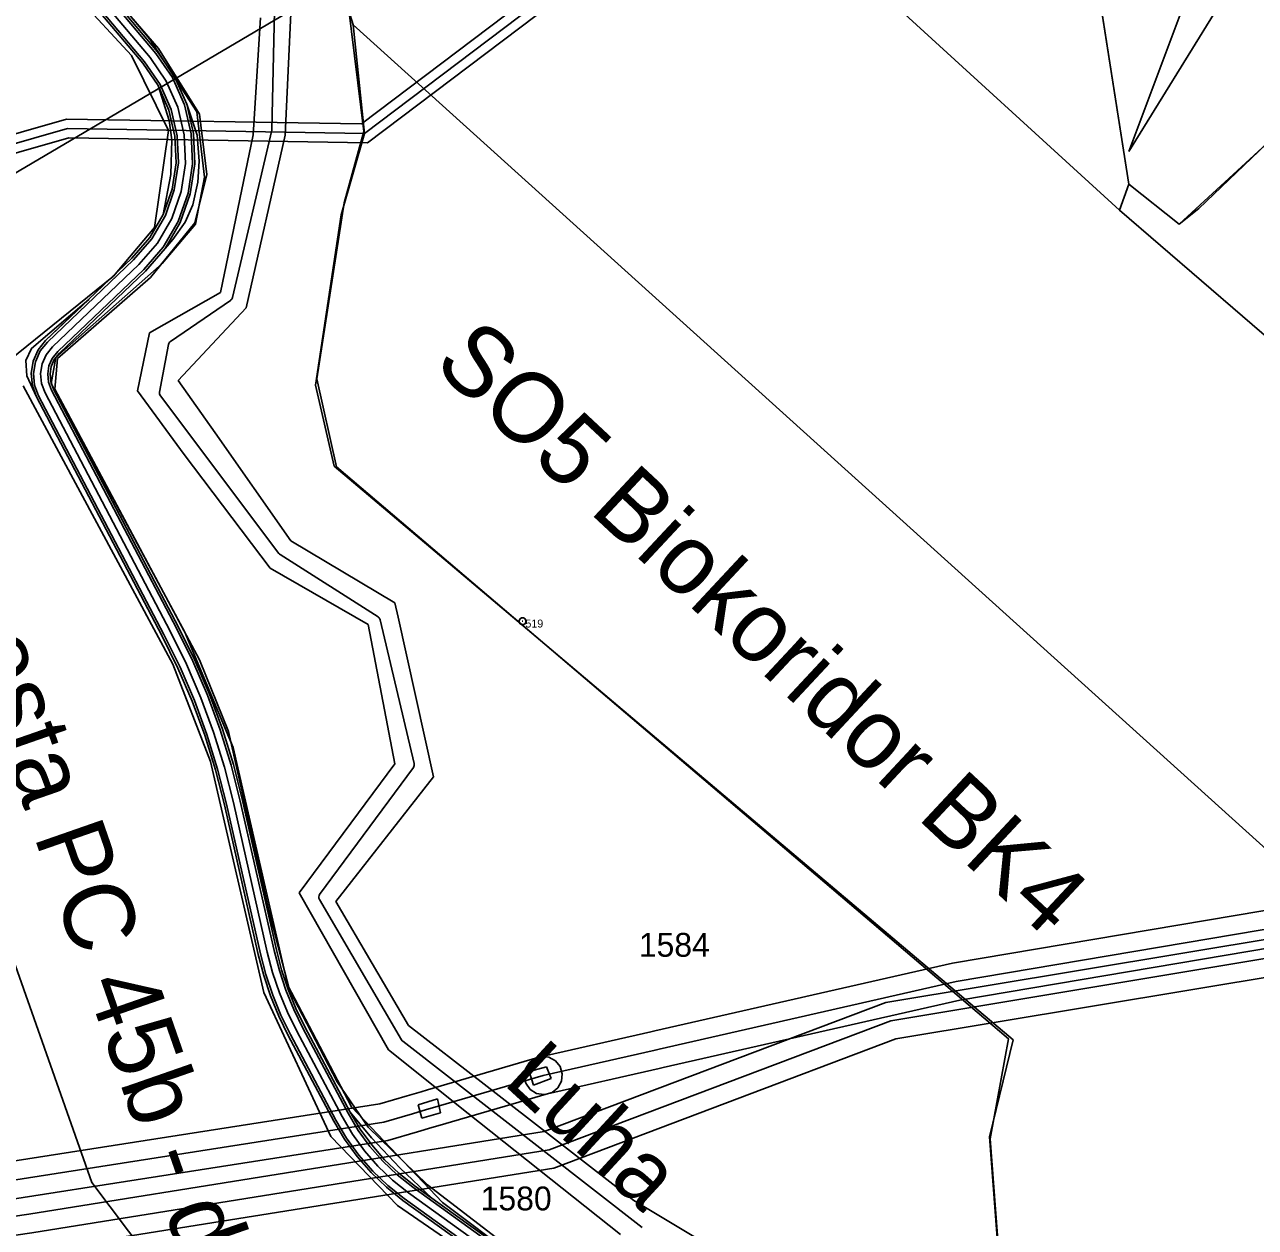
# Model space of a CAD drawing. Extents: x -510185 to -506993, y -1126306 to -1123642.
# Drawn here: x -508784.2 to -508521.1, y -1125612.6 to -1125355.5 of the extents above; entities that cross this region are included whole.
import ezdxf

# ---------------------------------------------------------------- set-up
doc = ezdxf.new("R2010")
doc.units = 0
for name, color, linetype in [('parcelni hranice', 7, 'Continuous'), ('popis cesty', 7, 'Continuous'), ('u_cesta45', 7, 'Continuous'), ('u_dalnice', 7, 'Continuous'), ('u_osa45', 7, 'Continuous'), ('u_plyn ochranné pásmo', 7, 'Continuous'), ('u_plyn VTL', 7, 'Continuous'), ('u_tok Luha', 7, 'Continuous'), ('u_VaK', 7, 'Continuous'), ('u_Vak_přivad', 7, 'Continuous'), ('u_vysadba_oseti', 7, 'Continuous'), ('x_rozsireni cesty', 7, 'Continuous'), ('zelené prvky_popis', 7, 'Continuous'), ('ˇ2', 7, 'Continuous'), ('ˇ4', 7, 'Continuous'), ('ˇ8', 7, 'Continuous')]:
    doc.layers.add(name, color=color, linetype=linetype)

msp = doc.modelspace()

# ---------------------------------------------------------------- linework, layer by layer
at = {"layer": 'parcelni hranice'}
for p, q in [((-508550.13, -1125395.2), (-508639.4, -1125313.68)), ((-508548.18, -1125389.59), (-508558.8, -1125321.9)), ((-508755.55, -1125360.59), (-508773.23, -1125340.19)), ((-508713.97, -1125355.55), (-508718.38, -1125340.99)), ((-508774.41, -1125347.96), (-508761.32, -1125362.12)), ((-508535.19, -1125347.9), (-508548.13, -1125382.67)), ((-508728.48, -1125379.13), (-508727.21, -1125351.59)), ((-508548.13, -1125382.67), (-508529.15, -1125351.84)), ((-508735.36, -1125379.07), (-508733.75, -1125354.06)), ((-508711.52, -1125378.77), (-508713.97, -1125355.55)), ((-508580.2, -1125476.35), (-508713.97, -1125355.55)), ((-508761.32, -1125362.12), (-508753.45, -1125378.14)), ((-508746.78, -1125374.68), (-508755.55, -1125360.59)), ((-508745.24, -1125387.58), (-508746.78, -1125374.68)), ((-508753.45, -1125378.14), (-508756.43, -1125398.91)), ((-508716.54, -1125396.19), (-508711.52, -1125378.77)), ((-508742.34, -1125412.77), (-508735.36, -1125379.07)), ((-508736.83, -1125416.08), (-508728.48, -1125379.13)), ((-508533.21, -1125394.8), (-508518.76, -1125381)), ((-508747.82, -1125397.89), (-508745.24, -1125387.58)), ((-508550.13, -1125395.2), (-508548.18, -1125389.59)), ((-508537.44, -1125398.17), (-508548.18, -1125389.59)), ((-508716.54, -1125396.19), (-508722, -1125432.61)), ((-508550.13, -1125395.2), (-508406.42, -1125519.2)), ((-508533.21, -1125394.8), (-508537.44, -1125398.17)), ((-508756.43, -1125398.91), (-508765.15, -1125409.25)), ((-508757.27, -1125409.58), (-508747.82, -1125397.89)), ((-508765.15, -1125409.25), (-508787.42, -1125427.21)), ((-508777.18, -1125426.89), (-508757.27, -1125409.58)), ((-508742.34, -1125412.77), (-508757.47, -1125421.4)), ((-508751.34, -1125431.57), (-508736.83, -1125416.08)), ((-508760.03, -1125433.79), (-508757.47, -1125421.4)), ((-508777.7, -1125433.42), (-508777.18, -1125426.89)), ((-508784.47, -1125432.72), (-508752.53, -1125492.2)), ((-508746.78, -1125491.27), (-508777.7, -1125433.42)), ((-508750.05, -1125447.42), (-508760.03, -1125433.79)), ((-508743.43, -1125442.74), (-508751.34, -1125431.57)), ((-508722, -1125432.61), (-508718.02, -1125449.89)), ((-508727.31, -1125465.88), (-508743.43, -1125442.74)), ((-508731.67, -1125471.71), (-508750.05, -1125447.42)), ((-508718.02, -1125449.89), (-508572.86, -1125572.49)), ((-508769.78, -1125602.99), (-508822.5, -1125453.9)), ((-508727.31, -1125465.88), (-508705.03, -1125479.09)), ((-508731.67, -1125471.71), (-508710.77, -1125483.72)), ((-508446.44, -1125597.14), (-508580.2, -1125476.35)), ((-508704.35, -1125482.16), (-508705.03, -1125479.09)), ((-508710.77, -1125483.72), (-508705.06, -1125513.52)), ((-508696.79, -1125516.26), (-508704.35, -1125482.16)), ((-508740.6, -1125506.57), (-508746.78, -1125491.27)), ((-508752.53, -1125492.2), (-508744.43, -1125513.05)), ((-508732.01, -1125544.84), (-508740.6, -1125506.57)), ((-508744.43, -1125513.05), (-508733.04, -1125562.39)), ((-508725.49, -1125541.07), (-508705.06, -1125513.52)), ((-508717.67, -1125542.96), (-508696.79, -1125516.26)), ((-508706.39, -1125574.65), (-508725.49, -1125541.07)), ((-508702.11, -1125569.44), (-508717.67, -1125542.96)), ((-508727.54, -1125561.86), (-508732.01, -1125544.84)), ((-508733.04, -1125562.39), (-508718.74, -1125593.14)), ((-508717.4, -1125581.45), (-508727.54, -1125561.86)), ((-508685.96, -1125582), (-508702.11, -1125569.44)), ((-508577.96, -1125593.25), (-508572.86, -1125572.49)), ((-508689.34, -1125588.22), (-508706.39, -1125574.65)), ((-508710.76, -1125591.14), (-508717.4, -1125581.45)), ((-508685.96, -1125582), (-508654, -1125606.86)), ((-508656.79, -1125614.14), (-508689.34, -1125588.22)), ((-508698.05, -1125603.52), (-508710.76, -1125591.14)), ((-508718.74, -1125593.14), (-508704.46, -1125607.9)), ((-508573.48, -1125650.78), (-508577.96, -1125593.25)), ((-508769.78, -1125602.99), (-508693.62, -1125704.05)), ((-508660.76, -1125632.06), (-508698.05, -1125603.52)), ((-508654, -1125606.86), (-508611.54, -1125632.17)), ((-508704.46, -1125607.9), (-508677.88, -1125626.19))]:
    msp.add_line(p, q, dxfattribs=at)
at = {"layer": 'u_cesta45'}
for points in [[(-508667.68, -1125628.16), (-508701.21, -1125604.02), (-508704.55, -1125601.38), (-508707.61, -1125598.46), (-508710.38, -1125595.28), (-508712.86, -1125591.86), (-508715.03, -1125588.19), (-508724.7, -1125569.98), (-508726.65, -1125565.99), (-508728.32, -1125561.9), (-508729.72, -1125557.72), (-508730.84, -1125553.42), (-508738.09, -1125521.46), (-508740.03, -1125513.82), (-508742.38, -1125506.26), (-508745.11, -1125498.84), (-508748.23, -1125491.58), (-508751.72, -1125484.5), (-508778.44, -1125433.64), (-508779.08, -1125431.91), (-508779.25, -1125430.17), (-508778.97, -1125428.45), (-508778.26, -1125426.86), (-508777.1, -1125425.42), (-508758.7, -1125407.86), (-508754.57, -1125403.1), (-508751.37, -1125397.58), (-508749.25, -1125391.57), (-508748.31, -1125385.26), (-508748.56, -1125378.89), (-508749.99, -1125372.68), (-508752.57, -1125366.85), (-508756.15, -1125361.66), (-508773.32, -1125341.23)], [(-508667.39, -1125627.75), (-508700.91, -1125603.62), (-508704.22, -1125601), (-508707.24, -1125598.12), (-508709.99, -1125594.97), (-508712.44, -1125591.58), (-508714.59, -1125587.94), (-508724.25, -1125569.75), (-508726.19, -1125565.78), (-508727.85, -1125561.73), (-508729.24, -1125557.57), (-508730.36, -1125553.3), (-508737.6, -1125521.35), (-508739.55, -1125513.68), (-508741.9, -1125506.1), (-508744.65, -1125498.66), (-508747.78, -1125491.37), (-508751.27, -1125484.27), (-508777.99, -1125433.44), (-508778.59, -1125431.8), (-508778.75, -1125430.19), (-508778.49, -1125428.6), (-508777.83, -1125427.12), (-508776.73, -1125425.76), (-508758.33, -1125408.2), (-508754.16, -1125403.39), (-508750.91, -1125397.79), (-508748.77, -1125391.69), (-508747.8, -1125385.29), (-508748.06, -1125378.82), (-508749.52, -1125372.52), (-508752.13, -1125366.6), (-508755.76, -1125361.35), (-508772.92, -1125340.92)], [(-508669.69, -1125631.02), (-508703.32, -1125606.82), (-508706.85, -1125604.02), (-508710.14, -1125600.89), (-508713.13, -1125597.46), (-508715.79, -1125593.77), (-508718.08, -1125589.9), (-508727.82, -1125571.57), (-508729.84, -1125567.42), (-508731.6, -1125563.12), (-508733.08, -1125558.72), (-508734.24, -1125554.25), (-508741.49, -1125522.28), (-508743.4, -1125514.77), (-508745.69, -1125507.39), (-508748.37, -1125500.14), (-508751.41, -1125493.04), (-508754.84, -1125486.09), (-508781.65, -1125435.07), (-508782.52, -1125432.7), (-508782.78, -1125430.06), (-508782.35, -1125427.44), (-508781.26, -1125425.01), (-508779.68, -1125423.05), (-508761.23, -1125405.44), (-508757.43, -1125401.05), (-508754.56, -1125396.11), (-508752.67, -1125390.72), (-508751.82, -1125385.07), (-508752.04, -1125379.36), (-508753.33, -1125373.79), (-508755.64, -1125368.56), (-508758.94, -1125363.78), (-508776.07, -1125343.39)], [(-508669.4, -1125630.61), (-508703.02, -1125606.42), (-508706.52, -1125603.65), (-508709.78, -1125600.54), (-508712.74, -1125597.15), (-508715.37, -1125593.5), (-508717.64, -1125589.66), (-508727.37, -1125571.34), (-508729.39, -1125567.22), (-508731.13, -1125562.95), (-508732.6, -1125558.57), (-508733.76, -1125554.13), (-508741.01, -1125522.16), (-508742.92, -1125514.63), (-508745.22, -1125507.23), (-508747.9, -1125499.96), (-508750.96, -1125492.83), (-508754.39, -1125485.86), (-508781.19, -1125434.87), (-508782.03, -1125432.59), (-508782.28, -1125430.07), (-508781.87, -1125427.58), (-508780.83, -1125425.27), (-508779.31, -1125423.39), (-508760.87, -1125405.79), (-508757.02, -1125401.34), (-508754.1, -1125396.32), (-508752.18, -1125390.84), (-508751.31, -1125385.09), (-508751.54, -1125379.29), (-508752.85, -1125373.63), (-508755.2, -1125368.32), (-508758.54, -1125363.48), (-508775.68, -1125343.08)]]:
    msp.add_lwpolyline(points, dxfattribs=at)
at = {"layer": 'u_dalnice'}
msp.add_lwpolyline([(-508412.62, -1125158.24), (-508435.88, -1125155.1), (-508663.58, -1125314.88), (-508982.9, -1125503.23), (-508994.92, -1125524.41)], dxfattribs=at)
at = {"layer": 'u_osa45'}
msp.add_lwpolyline([(-508668.54, -1125629.38), (-508702.11, -1125605.22), (-508705.53, -1125602.51), (-508708.69, -1125599.5), (-508711.56, -1125596.21), (-508714.12, -1125592.68), (-508716.34, -1125588.92), (-508726.03, -1125570.66), (-508728.02, -1125566.6), (-508729.73, -1125562.43), (-508731.16, -1125558.14), (-508732.3, -1125553.78), (-508739.55, -1125521.81), (-508741.48, -1125514.22), (-508743.8, -1125506.75), (-508746.51, -1125499.4), (-508749.6, -1125492.21), (-508753.06, -1125485.18), (-508779.82, -1125434.25), (-508780.56, -1125432.25), (-508780.76, -1125430.12), (-508780.42, -1125428.02), (-508779.54, -1125426.07), (-508778.2, -1125424.4), (-508759.78, -1125406.82), (-508755.79, -1125402.22), (-508752.73, -1125396.95), (-508750.72, -1125391.2), (-508749.81, -1125385.18), (-508750.05, -1125379.09), (-508751.42, -1125373.15), (-508753.89, -1125367.58), (-508757.35, -1125362.57), (-508774.5, -1125342.15)], dxfattribs=at)
at = {"layer": 'u_plyn ochranné pásmo'}
for points in [[(-508221.39, -1125500.92), (-508385.85, -1125529.01), (-508475.91, -1125545.69), (-508584.27, -1125564), (-508647.67, -1125578.4), (-508648.55, -1125578.6), (-508672.44, -1125584.03), (-508673.22, -1125584.21), (-508674.79, -1125583.94), (-508676.14, -1125583.09), (-508677.05, -1125581.79), (-508677.23, -1125581.02), (-508677.41, -1125580.24), (-508677.14, -1125578.67), (-508676.29, -1125577.32), (-508674.99, -1125576.41), (-508674.22, -1125576.23), (-508650.33, -1125570.8), (-508649.45, -1125570.6), (-508585.83, -1125556.15), (-508477.31, -1125537.81), (-508387.25, -1125521.13), (-508222.73, -1125493.04)], [(-509330.34, -1125696.53), (-509220.82, -1125677.78), (-509156.89, -1125667.01), (-509073.21, -1125652.96), (-508974.38, -1125638.07), (-508875.8, -1125623.26), (-508783.26, -1125609.77), (-508673.12, -1125592.12), (-508600.07, -1125564.55), (-508473.55, -1125543.49), (-508358.16, -1125526.61), (-508216.68, -1125504.38)], [(-508215.72, -1125512.32), (-508356.96, -1125534.53), (-508472.31, -1125551.39), (-508597.98, -1125572.31), (-508671.06, -1125599.9), (-508782.04, -1125617.67), (-508874.62, -1125631.18), (-508973.18, -1125645.99), (-509071.95, -1125660.86), (-509155.57, -1125674.9), (-509219.48, -1125685.66), (-509328.98, -1125704.41)], [(-508797.21, -1125600.1), (-508708.27, -1125586.19), (-508702.42, -1125584.47), (-508699.4, -1125583.59), (-508698.1, -1125583.21), (-508674.45, -1125576.29), (-508673.69, -1125576.07), (-508672.11, -1125576.24), (-508670.71, -1125577), (-508669.71, -1125578.24), (-508669.49, -1125579.01), (-508669.27, -1125579.77), (-508669.44, -1125581.35), (-508670.2, -1125582.75), (-508671.44, -1125583.75), (-508672.21, -1125583.97), (-508695.86, -1125590.89), (-508697.16, -1125591.27), (-508700.18, -1125592.15), (-508706.51, -1125594.01), (-508795.96, -1125608)]]:
    msp.add_lwpolyline(points, dxfattribs=at)
at = {"layer": 'u_plyn VTL'}
for p, q in [((-508599.02, -1125568.43), (-508672.09, -1125596.01)), ((-508673.33, -1125580.13), (-508696.98, -1125587.05)), ((-508701.3, -1125588.31), (-508707.39, -1125590.1)), ((-508698.28, -1125587.43), (-508701.3, -1125588.31)), ((-508696.98, -1125587.05), (-508698.28, -1125587.43))]:
    msp.add_line(p, q, dxfattribs=at)
for points in [[(-508648.56, -1125574.5), (-508585.05, -1125560.07), (-508476.61, -1125541.75), (-508386.55, -1125525.07), (-508222.06, -1125496.98)], [(-508216.2, -1125508.35), (-508357.56, -1125530.57), (-508472.93, -1125547.44), (-508599.02, -1125568.43)], [(-508673.33, -1125580.13), (-508649.44, -1125574.7), (-508648.56, -1125574.5)], [(-508707.39, -1125590.1), (-508796.58, -1125604.05), (-508870.94, -1125615.93), (-508962.6, -1125630.1), (-509044.74, -1125642.86)], [(-508672.09, -1125596.01), (-508782.65, -1125613.72), (-508875.21, -1125627.22), (-508973.78, -1125642.03), (-509072.58, -1125656.91), (-509156.23, -1125670.95), (-509220.15, -1125681.72)]]:
    msp.add_lwpolyline(points, dxfattribs=at)
at = {"layer": 'u_tok Luha'}
for p, q in [((-508731.34, -1125377.87), (-508730.76, -1125352.6)), ((-508739.77, -1125413.85), (-508731.37, -1125378.07)), ((-508753.02, -1125423.24), (-508740.18, -1125414.45)), ((-508755.34, -1125434.05), (-508753.44, -1125423.88)), ((-508729.84, -1125468.55), (-508755.15, -1125434.84)), ((-508708.64, -1125482.13), (-508729.58, -1125468.79)), ((-508700.92, -1125513.45), (-508708.2, -1125482.74)), ((-508721.12, -1125541.41), (-508701.09, -1125514.28)), ((-508703.62, -1125572.53), (-508721.18, -1125542.51)), ((-508652.19, -1125612.59), (-508703.37, -1125572.82))]:
    msp.add_line(p, q, dxfattribs=at)
for centre, start, end in [((-508732.34, -1125377.84), 346.7853, 358.6831), ((-508740.74, -1125413.62), 304.4027, 346.7853), ((-508752.46, -1125424.07), 124.4027, 169.4265), ((-508754.35, -1125434.24), 169.4265, 216.9092), ((-508729.04, -1125467.95), 216.9092, 237.5034), ((-508709.18, -1125482.97), 13.3445, 57.5034), ((-508701.89, -1125513.68), 323.5645, 13.3445), ((-508720.31, -1125542.01), 143.5645, 210.3159), ((-508702.76, -1125572.03), 210.3159, 232.1477)]:
    msp.add_arc(centre, 1, start, end, dxfattribs=at)
at = {"layer": 'u_VaK'}
for points in [[(-507978.01, -1124617.61), (-508127.84, -1124766.72), (-508433.56, -1125118.56), (-508471.06, -1125179.03), (-508517.15, -1125229.42), (-508712.18, -1125376.76), (-508775.25, -1125375.7), (-508900.26, -1125411.57), (-508965.16, -1125311.22), (-509031.97, -1125364.95), (-509327.71, -1125507.59)], [(-508515.85, -1125233.45), (-508710.86, -1125380.78), (-508774.72, -1125379.71), (-508902.01, -1125416.23), (-508966.11, -1125317.11), (-509029.82, -1125368.36), (-509325.97, -1125511.19)]]:
    msp.add_lwpolyline(points, dxfattribs=at)
at = {"layer": 'u_Vak_přivad'}
msp.add_lwpolyline([(-507976.59, -1124619.03), (-508126.38, -1124768.09), (-508431.95, -1125119.75), (-508469.46, -1125180.24), (-508515.79, -1125230.9), (-508711.52, -1125378.77), (-508774.98, -1125377.71), (-508901.13, -1125413.9), (-508965.64, -1125314.16), (-509030.89, -1125366.66), (-509326.84, -1125509.39)], dxfattribs=at)
at = {"layer": 'u_vysadba_oseti'}
msp.add_lwpolyline([(-508515.47, -1125245.55), (-508519.69, -1125264.06), (-508556.11, -1125315.05), (-508558.8, -1125321.9), (-508548.18, -1125389.59), (-508537.44, -1125398.17), (-508518.76, -1125381), (-508508.11, -1125381.19), (-508467.98, -1125401.56), (-508451.23, -1125401.01), (-508440.27, -1125393.49), (-508482.78, -1125370.1), (-508497.89, -1125336.21), (-508494.77, -1125303.89), (-508485.9, -1125271.57), (-508500.5, -1125252.28)], close=True, dxfattribs=at)
for points in [[(-508767.46, -1125346.61), (-508757.41, -1125358.61), (-508747.36, -1125374.17), (-508745.73, -1125388.11), (-508747.68, -1125398.16), (-508754.81, -1125406.59), (-508777.51, -1125426.69), (-508778.48, -1125432.2), (-508749.95, -1125485.37), (-508739.57, -1125510.01), (-508727.9, -1125560.91), (-508714.29, -1125586.85), (-508694.83, -1125607.27), (-508663.39, -1125630.94), (-508642.96, -1125638.07), (-508628.05, -1125647.47), (-508619.94, -1125658.82), (-508610.87, -1125673.41), (-508606, -1125696.1), (-508595.3, -1125757.38)], [(-508522.68, -1125756.08), (-508536.95, -1125741.82), (-508568.07, -1125672.76), (-508573.58, -1125649.09), (-508577.8, -1125593.65), (-508573.91, -1125572.26), (-508717.53, -1125450.03), (-508721.74, -1125431.23), (-508715.91, -1125393.62), (-508711.69, -1125378.38), (-508714.93, -1125351.8)]]:
    msp.add_lwpolyline(points, dxfattribs=at)
at = {"layer": 'x_rozsireni cesty'}
for points in [[(-508754.56, -1125396.11), (-508752.96, -1125387.59), (-508752.69, -1125380.15), (-508753.28, -1125376.02), (-508755.64, -1125368.56), (-508753.33, -1125373.79), (-508752.04, -1125379.36), (-508751.82, -1125385.07), (-508752.67, -1125390.72)], [(-508749.52, -1125372.52), (-508747.32, -1125379.12), (-508746.87, -1125384.72), (-508747.18, -1125389.2), (-508748.21, -1125394.04), (-508749.87, -1125397.71), (-508752.47, -1125401.46), (-508754.16, -1125403.39), (-508750.91, -1125397.79), (-508748.77, -1125391.69), (-508747.8, -1125385.29), (-508748.06, -1125378.82)], [(-508781.65, -1125435.07), (-508783.71, -1125430.56), (-508783.89, -1125427.29), (-508782.68, -1125424.74), (-508770.45, -1125414.24), (-508779.68, -1125423.05), (-508781.26, -1125425.01), (-508782.35, -1125427.44), (-508782.78, -1125430.06), (-508782.52, -1125432.7)], [(-508714.59, -1125587.94), (-508710.03, -1125593.46), (-508703.98, -1125599.87), (-508697.05, -1125606.4), (-508700.91, -1125603.62), (-508704.22, -1125601), (-508707.24, -1125598.12), (-508709.99, -1125594.97), (-508712.44, -1125591.58)]]:
    msp.add_lwpolyline(points, close=True, dxfattribs=at)
at = {"layer": 'ˇ4'}
for p, q in [((-508676.31, -1125579.29), (-508672.64, -1125578.3)), ((-508672.64, -1125578.3), (-508671.65, -1125580.75)), ((-508675.38, -1125582.2), (-508676.31, -1125579.29)), ((-508671.65, -1125580.75), (-508675.38, -1125582.2)), ((-508700.05, -1125586.38), (-508695.96, -1125585.12)), ((-508699.28, -1125589.27), (-508700.05, -1125586.38)), ((-508695.96, -1125585.12), (-508695.29, -1125588.08)), ((-508695.29, -1125588.08), (-508699.28, -1125589.27))]:
    msp.add_line(p, q, dxfattribs=at)
at = {"layer": 'ˇ8'}
msp.add_lwpolyline([(-508677.56, -1125482.32), (-508677.22, -1125482.51), (-508677.03, -1125482.85), (-508677.03, -1125483.23), (-508677.22, -1125483.57), (-508677.56, -1125483.76), (-508677.94, -1125483.76), (-508678.28, -1125483.57), (-508678.47, -1125483.23), (-508678.47, -1125482.85), (-508678.28, -1125482.51), (-508677.94, -1125482.32)], close=True, dxfattribs=at)
msp.add_lwpolyline([(-508677.8, -1125483.04), (-508677.7, -1125483.04)], dxfattribs=at)

# ---------------------------------------------------------------- texts
at = {"layer": 'popis cesty'}
msp.add_text('SO27 Polní cesta PC 45b - dl. 976 m', height=15, rotation=289.2124, dxfattribs=at).set_placement((-508835.45, -1125376.2))
at = {"layer": 'u_tok Luha'}
msp.add_text('Luha', height=13.8, rotation=317.3296, dxfattribs=at).set_placement((-508682.15, -1125581.78))
at = {"layer": 'zelené prvky_popis'}
msp.add_text('SO5 Biokoridor BK4', height=15, rotation=316.9717, dxfattribs=at).set_placement((-508697.16, -1125428.41))
at = {"layer": 'ˇ2'}
for s, p in [('1584', (-508652.9, -1125554.75)), ('1580', (-508686.7, -1125608.96))]:
    msp.add_text(s, height=5.1, dxfattribs=at).set_placement(p)
at = {"layer": 'ˇ8'}
msp.add_text('519', height=1.7, dxfattribs=at).set_placement((-508677.13, -1125484.38))

doc.saveas('drawing.dxf')
